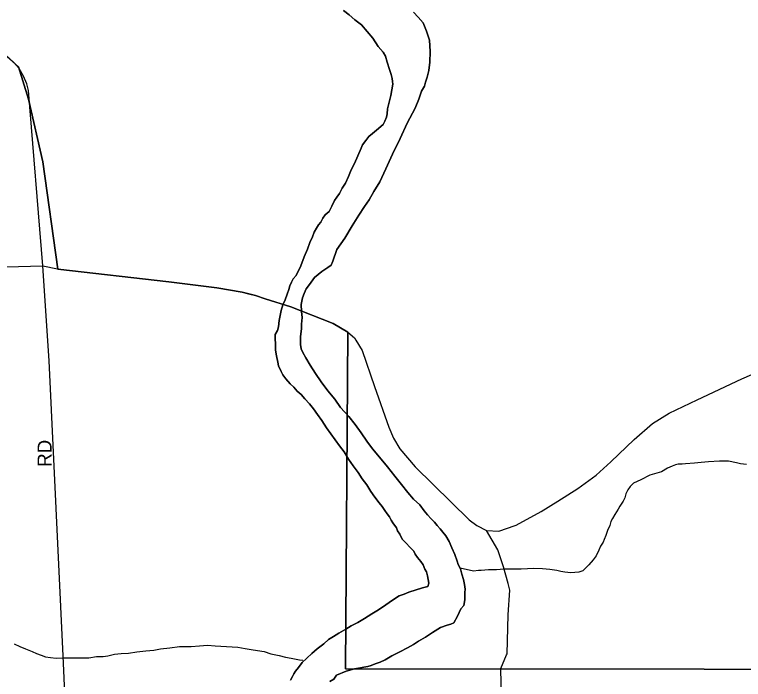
# Model space of a CAD drawing. Extents: x 2010165 to 2382125, y 1060529 to 1407316.
# Drawn here: x 2267515 to 2270127, y 1260530 to 1262912 of the extents above; entities that cross this region are included whole.
import ezdxf

# ---------------------------------------------------------------- set-up
doc = ezdxf.new("R2010")
doc.units = 0
for name, color, linetype in [('GM_X_City_Street', 7, 'Continuous'), ('GM_X_City_Street_Text', 7, 'Continuous'), ('GM_X_Corporation', 7, 'Continuous'), ('GM_X_Major_River', 7, 'Continuous'), ('GM_X_Minor_River', 7, 'Continuous'), ('GM_X_State_Route', 7, 'Continuous')]:
    doc.layers.add(name, color=color, linetype=linetype)

msp = doc.modelspace()

# ---------------------------------------------------------------- linework, layer by layer
at = {"layer": 'GM_X_City_Street'}
for points in [[(2267617, 1262011.8), (2267564.8, 1262639.7), (2267558.9, 1262664.2), (2267547, 1262691.2), (2267531.8, 1262718.3), (2267512.4, 1262740.3), (2267441.1, 1262804.5), (2267362.5, 1262872), (2267246.1, 1262976.1), (2267158.2, 1263046.2), (2267116.4, 1263078.3), (2267088.9, 1263106.2), (2267067.8, 1263132), (2267053.4, 1263160.3), (2267043.3, 1263198.8), (2267041.1, 1263213.5)], [(2267566.4, 1256926.7), (2267667.1, 1258114.3), (2267731.7, 1259252), (2267733.2, 1259627.7), (2267689.5, 1260615), (2267639.2, 1261671.2), (2267617, 1262011.8)], [(2269283.5, 1260874.4), (2269267.7, 1260933.7), (2269247.2, 1260994.2), (2269206.3, 1261064)], [(2269278.2, 1260618.1), (2269279.8, 1260621.9), (2269283.5, 1260761.5), (2269290, 1260849.9), (2269283.5, 1260874.4)], [(2269229.4, 1259651.7), (2269230.8, 1259668.9), (2269277.2, 1259890), (2269290.3, 1260008.5), (2269297.8, 1260070.8), (2269282.5, 1260233.2), (2269257.3, 1260389.5), (2269258.3, 1260515.9), (2269257.4, 1260570), (2269278.2, 1260618.1)]]:
    msp.add_lwpolyline(points, dxfattribs=at)
at = {"layer": 'GM_X_Corporation'}
for points in [[(2272555.7, 1264822), (2272556.4, 1260564.1), (2268701, 1260567.9), (2268709.6, 1261774.3), (2268657.2, 1261805.3), (2268504.9, 1261864.8), (2268413.6, 1261894), (2268378.7, 1261905.2), (2268331.1, 1261917.1), (2268239.5, 1261932.6), (2268068.1, 1261954), (2267670.6, 1262000.4), (2267617.1, 1262384.8), (2267564.7, 1262608.8), (2267529.8, 1262724.9), (2267362.5, 1262872)], [(2267362.5, 1262872), (2267529.8, 1262724.9), (2267564.7, 1262608.8), (2267617.1, 1262384.8), (2267670.6, 1262000.4), (2268068.1, 1261954), (2268239.5, 1261932.6), (2268331.1, 1261917.1), (2268378.7, 1261905.2), (2268413.6, 1261894), (2268504.9, 1261864.8), (2268657.2, 1261805.3), (2268709.6, 1261774.3), (2268701, 1260567.9), (2272556.4, 1260564.1), (2272556.6, 1259629.1)]]:
    msp.add_lwpolyline(points, dxfattribs=at)
at = {"layer": 'GM_X_Major_River'}
for points in [[(2269041.1, 1260716.5), (2269065.1, 1260724.7), (2269079.1, 1260728.8), (2269089.1, 1260732.9), (2269102.9, 1260757.1), (2269114.7, 1260783.3), (2269124.7, 1260795.4), (2269128.5, 1260815.5), (2269128.3, 1260841.7), (2269130.2, 1260853.7), (2269128, 1260869.8), (2269123.9, 1260887.8), (2269117.7, 1260907.9), (2269113.5, 1260926), (2269105.3, 1260942), (2269101.2, 1260954), (2269092.9, 1260978.1), (2269082.7, 1261002.1), (2269072.4, 1261024.2), (2269060.2, 1261044.2), (2269050.1, 1261058.2), (2269039.9, 1261070.2), (2269029.8, 1261082.1), (2269019.6, 1261094.1), (2269007.5, 1261106.1), (2268995.3, 1261120.1), (2268983.1, 1261134.1), (2268966.9, 1261156.1), (2268944.6, 1261176), (2268924.3, 1261200), (2268902, 1261228), (2268877.6, 1261258), (2268851.2, 1261292), (2268822.8, 1261325.9), (2268798.4, 1261355.9), (2268778.1, 1261383.9), (2268757.8, 1261413.9), (2268735.4, 1261443.9), (2268713.1, 1261471.9), (2268682.7, 1261503.8), (2268662.3, 1261533.8), (2268638, 1261563.8), (2268613.6, 1261595.8), (2268593.2, 1261625.8), (2268574.9, 1261655.9), (2268558.6, 1261681.9), (2268548.4, 1261701.9), (2268542.3, 1261713.9), (2268540.1, 1261730), (2268540, 1261740), (2268539.9, 1261758.1), (2268543.6, 1261786.3), (2268543.5, 1261802.3), (2268545.3, 1261826.5), (2268543.1, 1261848.6), (2268542.8, 1261872.7), (2268544.8, 1261884.7), (2268546.6, 1261896.8), (2268552.5, 1261912.9), (2268560.4, 1261929), (2268572.3, 1261945.2), (2268590.2, 1261969.4), (2268616.1, 1261991.7), (2268638, 1262005.9), (2268650, 1262014), (2268655.9, 1262028.1), (2268669.6, 1262070.4), (2268699.3, 1262110.8), (2268725, 1262155.2), (2268748.8, 1262193.5), (2268768.6, 1262223.8), (2268786.5, 1262248), (2268802.3, 1262278.3), (2268824, 1262312.6), (2268845.7, 1262358.9), (2268869.3, 1262411.3), (2268897, 1262467.8), (2268922.6, 1262522.2), (2268950.2, 1262576.6), (2268964, 1262608.9), (2268973.7, 1262637.1), (2268983.6, 1262655.2), (2268987.5, 1262669.3), (2268993.4, 1262687.4), (2268999.2, 1262711.6), (2269002.9, 1262741.8), (2269004.6, 1262779.9), (2269002.2, 1262820.1), (2268991.9, 1262852.2), (2268979.6, 1262882.2), (2268961.3, 1262902.2), (2268945.1, 1262920.2)], [(2268945.1, 1262920.2), (2268961.3, 1262902.2), (2268979.6, 1262882.2), (2268991.9, 1262852.2), (2269002.2, 1262820.1), (2269004.6, 1262779.9), (2269002.9, 1262741.8), (2268999.2, 1262711.6), (2268993.4, 1262687.4), (2268987.5, 1262669.3), (2268983.6, 1262655.2), (2268973.7, 1262637.1), (2268964, 1262608.9), (2268950.2, 1262576.6), (2268922.6, 1262522.2), (2268897, 1262467.8), (2268869.3, 1262411.3), (2268845.7, 1262358.9), (2268824, 1262312.6), (2268802.3, 1262278.3), (2268786.5, 1262248), (2268768.6, 1262223.8), (2268748.8, 1262193.5), (2268725, 1262155.2), (2268699.3, 1262110.8), (2268669.6, 1262070.4), (2268655.9, 1262028.1), (2268650, 1262014), (2268638, 1262005.9), (2268616.1, 1261991.7), (2268590.2, 1261969.4), (2268572.3, 1261945.2), (2268560.4, 1261929), (2268552.5, 1261912.9), (2268546.6, 1261896.8), (2268544.8, 1261884.7), (2268542.8, 1261872.7), (2268543.1, 1261848.6), (2268545.3, 1261826.5), (2268543.5, 1261802.3), (2268543.6, 1261786.3), (2268539.9, 1261758.1), (2268540, 1261740), (2268540.1, 1261730), (2268542.3, 1261713.9), (2268548.4, 1261701.9), (2268558.6, 1261681.9), (2268574.9, 1261655.9), (2268593.2, 1261625.8), (2268613.6, 1261595.8), (2268638, 1261563.8), (2268662.3, 1261533.8), (2268682.7, 1261503.8), (2268713.1, 1261471.9), (2268735.4, 1261443.9), (2268757.8, 1261413.9), (2268778.1, 1261383.9), (2268798.4, 1261355.9), (2268822.8, 1261325.9), (2268851.2, 1261292), (2268877.6, 1261258), (2268902, 1261228), (2268924.3, 1261200), (2268944.6, 1261176), (2268966.9, 1261156.1), (2268983.1, 1261134.1), (2268995.3, 1261120.1), (2269007.5, 1261106.1), (2269019.6, 1261094.1), (2269029.8, 1261082.1), (2269039.9, 1261070.2), (2269050.1, 1261058.2), (2269060.2, 1261044.2), (2269072.4, 1261024.2), (2269082.7, 1261002.1), (2269092.9, 1260978.1), (2269101.2, 1260954), (2269105.3, 1260942), (2269113.5, 1260926), (2269117.7, 1260907.9), (2269123.9, 1260887.8), (2269128, 1260869.8), (2269130.2, 1260853.7), (2269128.3, 1260841.7), (2269128.5, 1260815.5), (2269124.7, 1260795.4), (2269114.7, 1260783.3), (2269102.9, 1260757.1), (2269089.1, 1260732.9), (2269079.1, 1260728.8), (2269065.1, 1260724.7), (2269041.1, 1260716.5)], [(2268694.1, 1262926.6), (2268714.3, 1262910.6), (2268734.5, 1262892.7), (2268758.8, 1262874.8), (2268779.1, 1262850.8), (2268799.4, 1262826.8), (2268817.7, 1262796.8), (2268836, 1262776.8), (2268844.1, 1262762.8), (2268850.3, 1262740.7), (2268858.6, 1262714.7), (2268864.8, 1262696.6), (2268868.9, 1262682.6), (2268869, 1262672.6), (2268871.1, 1262662.5), (2268863.4, 1262622.3), (2268851.8, 1262574), (2268850, 1262555.9), (2268848.1, 1262543.8), (2268842.2, 1262529.7), (2268836.3, 1262517.6), (2268812.4, 1262497.3), (2268798.4, 1262485.2), (2268784.4, 1262475.1), (2268774.5, 1262460.9), (2268762.6, 1262444.8), (2268756.7, 1262432.7), (2268733.1, 1262378.3), (2268721.3, 1262356.1), (2268711.4, 1262331.9), (2268701.6, 1262307.7), (2268689.7, 1262289.6)], [(2268689.7, 1262289.6), (2268701.6, 1262307.7), (2268711.4, 1262331.9), (2268721.3, 1262356.1), (2268733.1, 1262378.3), (2268756.7, 1262432.7), (2268762.6, 1262444.8), (2268774.5, 1262460.9), (2268784.4, 1262475.1), (2268798.4, 1262485.2), (2268812.4, 1262497.3), (2268836.3, 1262517.6), (2268842.2, 1262529.7), (2268848.1, 1262543.8), (2268850, 1262555.9), (2268851.8, 1262574), (2268863.4, 1262622.3), (2268871.1, 1262662.5), (2268869, 1262672.6), (2268868.9, 1262682.6), (2268864.8, 1262696.6), (2268858.6, 1262714.7), (2268850.3, 1262740.7), (2268844.1, 1262762.8), (2268836, 1262776.8), (2268817.7, 1262796.8), (2268799.4, 1262826.8), (2268779.1, 1262850.8), (2268758.8, 1262874.8), (2268734.5, 1262892.7), (2268714.3, 1262910.6), (2268694.1, 1262926.6)], [(2268689.7, 1262289.6), (2268679.8, 1262271.4), (2268669.9, 1262257.3), (2268662, 1262245.2), (2268652.1, 1262225), (2268642.3, 1262206.9), (2268628.3, 1262194.7), (2268620.4, 1262182.6), (2268612.5, 1262168.5), (2268604.5, 1262158.4), (2268596.6, 1262146.3), (2268588.7, 1262132.2), (2268582.8, 1262116.1), (2268573, 1262095.9), (2268565.2, 1262071.7), (2268553.4, 1262043.5), (2268541.6, 1262011.3), (2268523.8, 1261977), (2268513.9, 1261964.9), (2268508, 1261952.8), (2268502.1, 1261940.7), (2268498.2, 1261926.6), (2268492.3, 1261910.5), (2268484.5, 1261890.4), (2268476.6, 1261872.2), (2268470.8, 1261852.1), (2268466.9, 1261834), (2268463, 1261815.9), (2268461.2, 1261793.8), (2268457.3, 1261779.7), (2268449.4, 1261765.6), (2268449.6, 1261751.5), (2268449.7, 1261731.4), (2268449.9, 1261709.3), (2268454.1, 1261689.2), (2268458.3, 1261667.1), (2268460.5, 1261653.1), (2268470.7, 1261633.1), (2268476.8, 1261621.1), (2268487, 1261607.1), (2268503.2, 1261589.1), (2268515.4, 1261577.1), (2268527.5, 1261563.1), (2268541.7, 1261551.1), (2268555.9, 1261535.2), (2268572.1, 1261517.2), (2268586.3, 1261499.2), (2268600.6, 1261479.2), (2268616.8, 1261457.2), (2268633.1, 1261431.2), (2268679.9, 1261367.2), (2268696.1, 1261345.2), (2268712.4, 1261319.2), (2268728.7, 1261295.2), (2268747, 1261271.2), (2268761.2, 1261249.2), (2268777.5, 1261227.2), (2268791.8, 1261203.1), (2268806, 1261183.1), (2268822.2, 1261163.2), (2268832.4, 1261149.2), (2268842.6, 1261135.2), (2268850.7, 1261123.2), (2268858.8, 1261113.2), (2268865, 1261101.2), (2268871.1, 1261091.1), (2268883.3, 1261073.1), (2268887.4, 1261063.1), (2268895.5, 1261051.1), (2268903.7, 1261033.1), (2268919.9, 1261017.1), (2268930.1, 1261005.1), (2268946.3, 1260989.2), (2268950.4, 1260979.1), (2268958.5, 1260967.1), (2268970.7, 1260953.2), (2268978.8, 1260941.2), (2268985, 1260925.1), (2268991.1, 1260915.1), (2268995.2, 1260901.1), (2268999.5, 1260875), (2268995.6, 1260862.9), (2268977.5, 1260858.8), (2268927.5, 1260842.4), (2268911.5, 1260836.2), (2268893.5, 1260830.1), (2268869.5, 1260813.8), (2268845.6, 1260797.6), (2268819.6, 1260779.4), (2268795.7, 1260765.1), (2268769.7, 1260748.9), (2268745.7, 1260734.7), (2268721.8, 1260722.4), (2268701.8, 1260710.3), (2268677.8, 1260696), (2268657.9, 1260683.8), (2268639.9, 1260673.7), (2268624, 1260657.5), (2268600, 1260639.3), (2268580.1, 1260623.1), (2268562.2, 1260606.9)], [(2268562.2, 1260606.9), (2268580.1, 1260623.1), (2268600, 1260639.3), (2268624, 1260657.5), (2268639.9, 1260673.7), (2268657.9, 1260683.8), (2268677.8, 1260696), (2268701.8, 1260710.3), (2268721.8, 1260722.4), (2268745.7, 1260734.7), (2268769.7, 1260748.9), (2268795.7, 1260765.1), (2268819.6, 1260779.4), (2268845.6, 1260797.6), (2268869.5, 1260813.8), (2268893.5, 1260830.1), (2268911.5, 1260836.2), (2268927.5, 1260842.4), (2268977.5, 1260858.8), (2268995.6, 1260862.9), (2268999.5, 1260875), (2268995.2, 1260901.1), (2268991.1, 1260915.1), (2268985, 1260925.1), (2268978.8, 1260941.2), (2268970.7, 1260953.2), (2268958.5, 1260967.1), (2268950.4, 1260979.1), (2268946.3, 1260989.2), (2268930.1, 1261005.1), (2268919.9, 1261017.1), (2268903.7, 1261033.1), (2268895.5, 1261051.1), (2268887.4, 1261063.1), (2268883.3, 1261073.1), (2268871.1, 1261091.1), (2268865, 1261101.2), (2268858.8, 1261113.2), (2268850.7, 1261123.2), (2268842.6, 1261135.2), (2268832.4, 1261149.2), (2268822.2, 1261163.2), (2268806, 1261183.1), (2268791.8, 1261203.1), (2268777.5, 1261227.2), (2268761.2, 1261249.2), (2268747, 1261271.2), (2268728.7, 1261295.2), (2268712.4, 1261319.2), (2268696.1, 1261345.2), (2268679.9, 1261367.2), (2268633.1, 1261431.2), (2268616.8, 1261457.2), (2268600.6, 1261479.2), (2268586.3, 1261499.2), (2268572.1, 1261517.2), (2268555.9, 1261535.2), (2268541.7, 1261551.1), (2268527.5, 1261563.1), (2268515.4, 1261577.1), (2268503.2, 1261589.1), (2268487, 1261607.1), (2268476.8, 1261621.1), (2268470.7, 1261633.1), (2268460.5, 1261653.1), (2268458.3, 1261667.1), (2268454.1, 1261689.2), (2268449.9, 1261709.3), (2268449.7, 1261731.4), (2268449.6, 1261751.5), (2268449.4, 1261765.6), (2268457.3, 1261779.7), (2268461.2, 1261793.8), (2268463, 1261815.9), (2268466.9, 1261834), (2268470.8, 1261852.1), (2268476.6, 1261872.2), (2268484.5, 1261890.4), (2268492.3, 1261910.5), (2268498.2, 1261926.6), (2268502.1, 1261940.7), (2268508, 1261952.8), (2268513.9, 1261964.9), (2268523.8, 1261977), (2268541.6, 1262011.3), (2268553.4, 1262043.5), (2268565.2, 1262071.7), (2268573, 1262095.9), (2268582.8, 1262116.1), (2268588.7, 1262132.2), (2268596.6, 1262146.3), (2268604.5, 1262158.4), (2268612.5, 1262168.5), (2268620.4, 1262182.6), (2268628.3, 1262194.7), (2268642.3, 1262206.9), (2268652.1, 1262225), (2268662, 1262245.2), (2268669.9, 1262257.3), (2268679.8, 1262271.4), (2268689.7, 1262289.6)], [(2268645.2, 1260523), (2268659.2, 1260531.1), (2268669.1, 1260545.3), (2268703.1, 1260559.6), (2268733.2, 1260567.8), (2268755.2, 1260572), (2268767.3, 1260574.1), (2268781.3, 1260576.1), (2268793.3, 1260580.2), (2268807.3, 1260586.4), (2268825.3, 1260592.5), (2268843.3, 1260600.7), (2268867.3, 1260614.9), (2268895.3, 1260629.1), (2268923.3, 1260643.4), (2268945.2, 1260655.6), (2268963.2, 1260667.8), (2268987.2, 1260682), (2269013.1, 1260698.2), (2269041.1, 1260716.5)], [(2269041.1, 1260716.5), (2269013.1, 1260698.2), (2268987.2, 1260682), (2268963.2, 1260667.8), (2268945.2, 1260655.6), (2268923.3, 1260643.4), (2268895.3, 1260629.1), (2268867.3, 1260614.9), (2268843.3, 1260600.7), (2268825.3, 1260592.5), (2268807.3, 1260586.4), (2268793.3, 1260580.2), (2268781.3, 1260576.1), (2268767.3, 1260574.1), (2268755.2, 1260572), (2268733.2, 1260567.8), (2268703.1, 1260559.6), (2268669.1, 1260545.3), (2268659.2, 1260531.1), (2268645.2, 1260523)], [(2268562.2, 1260606.9), (2268546.3, 1260590.7), (2268532.4, 1260572.5), (2268522.4, 1260560.4), (2268516.5, 1260550.3), (2268510.6, 1260540.2), (2268504.6, 1260528.1)], [(2268504.6, 1260528.1), (2268510.6, 1260540.2), (2268516.5, 1260550.3), (2268522.4, 1260560.4), (2268532.4, 1260572.5), (2268546.3, 1260590.7), (2268562.2, 1260606.9)]]:
    msp.add_lwpolyline(points, dxfattribs=at)
at = {"layer": 'GM_X_Minor_River'}
for points in [[(2270138.1, 1261300.4), (2270116, 1261302.3), (2270102, 1261306.2), (2270073.8, 1261312.1), (2270041.7, 1261311.8), (2270001.5, 1261309.6), (2269975.5, 1261307.4), (2269951.4, 1261305.2), (2269919.3, 1261303), (2269907.2, 1261300.9), (2269893.2, 1261300.8), (2269883.2, 1261298.8), (2269871.2, 1261294.7), (2269855.2, 1261286.5), (2269833.2, 1261274.3), (2269791.1, 1261262), (2269759.2, 1261245.7), (2269733.2, 1261233.5), (2269721.2, 1261221.3), (2269713.3, 1261209.2), (2269705.4, 1261195.1), (2269701.5, 1261181), (2269695.6, 1261168.9), (2269683.7, 1261150.8), (2269677.8, 1261140.7), (2269665.9, 1261120.5), (2269658, 1261106.4), (2269652.1, 1261096.3), (2269648.2, 1261082.2), (2269640.3, 1261064.1), (2269634.4, 1261045.9), (2269628.5, 1261031.8), (2269624.6, 1261021.8), (2269614.7, 1261007.6), (2269608.8, 1260993.5), (2269599, 1260973.4), (2269589, 1260959.2), (2269573.1, 1260941), (2269563.2, 1260930.9), (2269551.3, 1260918.8), (2269537.2, 1260914.7), (2269509.1, 1260912.5), (2269487, 1260914.3), (2269473, 1260916.3), (2269458.9, 1260920.2), (2269432.7, 1260924), (2269406.6, 1260925.9), (2269376.5, 1260927.7), (2269330.3, 1260925.4), (2269298.2, 1260925.2), (2269268.1, 1260925), (2269242, 1260922.8), (2269213.9, 1260922.6), (2269187.8, 1260920.4), (2269177.8, 1260920.4), (2269159.7, 1260918.2), (2269112.1, 1260928.6)], [(2267513.6, 1260658.2), (2267533.8, 1260648.3), (2267553.9, 1260640.4), (2267578.1, 1260630.5), (2267594.3, 1260622.6), (2267610.4, 1260616.7), (2267626.5, 1260610.8), (2267644.6, 1260608.9), (2267664.7, 1260607), (2267686.8, 1260607.1), (2267708.8, 1260607.3), (2267726.9, 1260607.4), (2267749, 1260607.5), (2267781.1, 1260607.8), (2267809.2, 1260612), (2267833.3, 1260612.1), (2267849.3, 1260614.2), (2267873.4, 1260620.4), (2267897.4, 1260622.6), (2267923.5, 1260624.8), (2267953.6, 1260629), (2267985.7, 1260633.2), (2268013.8, 1260635.4), (2268037.8, 1260639.6), (2268071.9, 1260643.8), (2268106, 1260648.1), (2268148.2, 1260648.3), (2268178.3, 1260650.6), (2268206.4, 1260652.8), (2268234.5, 1260650.9), (2268314.9, 1260645.4), (2268341, 1260641.6), (2268363.1, 1260637.7), (2268385.2, 1260633.8), (2268409.4, 1260630), (2268433.5, 1260622.1), (2268463.7, 1260616.3), (2268485.8, 1260610.4), (2268506, 1260606.5), (2268524.1, 1260602.6), (2268536.1, 1260600.7), (2268548.2, 1260598.7)]]:
    msp.add_lwpolyline(points, dxfattribs=at)
at = {"layer": 'GM_X_State_Route'}
for points in [[(2265900.3, 1262487.7), (2266044, 1262430.2), (2266357, 1262302.7), (2266429.6, 1262262.4), (2266539.3, 1262181.7), (2266661, 1262079.8), (2266729, 1262037.5), (2266763.6, 1262020.8), (2266804.7, 1262011.8), (2266859.9, 1262005.4), (2267046.6, 1262003.4), (2267308.6, 1262003.2), (2267617, 1262011.8), (2267669, 1262000.8)], [(2267669, 1262000.8), (2267670.6, 1262000.4), (2268068.1, 1261954), (2268239.5, 1261932.6), (2268331.1, 1261917.1), (2268353.1, 1261911.6)], [(2268353.1, 1261911.6), (2268378.7, 1261905.2), (2268413.6, 1261894), (2268504.9, 1261864.8), (2268657.2, 1261805.3), (2268709.6, 1261774.3), (2268733.4, 1261754.1), (2268738.7, 1261745.3)], [(2268738.7, 1261745.3), (2268760.7, 1261708.9), (2268804.8, 1261579.1), (2268855.9, 1261434), (2268873, 1261394.5), (2268896.3, 1261356.3), (2268951.2, 1261292.1), (2269144.8, 1261102.2), (2269171.8, 1261081.7), (2269206.3, 1261064), (2269250, 1261061.2), (2269309.4, 1261081.6)], [(2269309.4, 1261081.6), (2269312.4, 1261082.6), (2269402.7, 1261132), (2269462.3, 1261168.3), (2269533, 1261213.9), (2269599.1, 1261261.4), (2269652.2, 1261309.7), (2269735, 1261389.7), (2269801.1, 1261446.6), (2269860.7, 1261483.8), (2269961.2, 1261532.2), (2270121.3, 1261606.7), (2270346.5, 1261705.4)]]:
    msp.add_lwpolyline(points, dxfattribs=at)

# ---------------------------------------------------------------- texts
at = {"layer": 'GM_X_City_Street_Text'}
msp.add_text('RD', height=50, rotation=90, dxfattribs=at).set_placement((2267647.9, 1261291.9))

doc.saveas('drawing.dxf')
